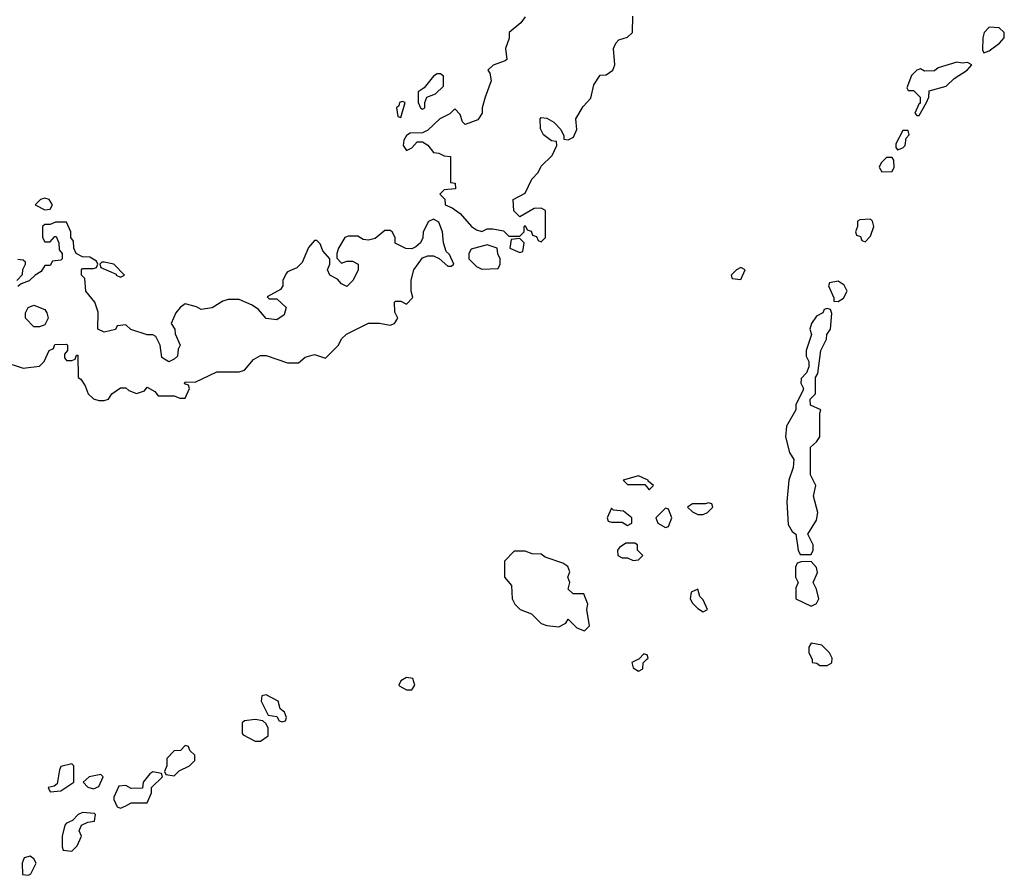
# Model space of a CAD drawing. Header units: inches. Extents: x 2701323 to 2964515, y 494916 to 722124.
# Tile 640 of 656: x 2917677 to 2921326, y 674205 to 677377. Entities that reach past the tile are written whole.
import ezdxf

# ---------------------------------------------------------------- set-up
doc = ezdxf.new("R2010")
doc.units = ezdxf.units.IN
doc.header["$MEASUREMENT"] = 0
doc.layers.add('C9617', color=7, linetype='Continuous')
doc.layers.add('C9627', color=7, linetype='Continuous')

msp = doc.modelspace()

# ---------------------------------------------------------------- linework, layer by layer
at = {"layer": 'C9617', "color": 2, "elevation": 2}
for points in [[(2919550, 677388), (2919534.4, 677365.6), (2919491.3, 677330), (2919491.2, 677308.9), (2919478, 677270), (2919482, 677230), (2919476, 677224), (2919431.2, 677208.9), (2919412, 677190), (2919418.8, 677178.8), (2919424.7, 677150), (2919402, 677090), (2919391.3, 677050), (2919391.3, 677030), (2919374.4, 677005.6), (2919328.4, 676988.4), (2919318, 676998), (2919310, 677026), (2919290, 677046), (2919271.6, 677028.4), (2919234, 677010), (2919190, 676968), (2919170, 676958), (2919123.6, 676956.4), (2919110, 676948), (2919101, 676930), (2919098, 676910), (2919110, 676892), (2919130, 676902), (2919150, 676924.7), (2919170, 676924.7), (2919190, 676912), (2919210, 676884.7), (2919230, 676882), (2919250, 676872), (2919274, 676870), (2919274, 676774), (2919291.2, 676771.1), (2919292, 676750), (2919250, 676746), (2919234, 676730), (2919252, 676712), (2919254, 676690), (2919279.8, 676679.8), (2919310, 676658), (2919352, 676610), (2919370, 676598), (2919390, 676592), (2919410, 676602), (2919430, 676602), (2919470, 676594), (2919490, 676574), (2919530, 676574), (2919546, 676590), (2919546, 676610), (2919550, 676614), (2919558, 676598), (2919572.7, 676592.7), (2919578, 676578), (2919592.7, 676572.7), (2919598, 676558), (2919610, 676554), (2919626, 676570), (2919626, 676670), (2919610, 676678), (2919583.6, 676676.4), (2919530, 676646), (2919508.4, 676668.4), (2919506, 676710), (2919550, 676734), (2919574.6, 676785.4), (2919598, 676810), (2919610, 676834), (2919650, 676874), (2919668, 676910), (2919666, 676926), (2919648.4, 676928.4), (2919618, 676950), (2919607.3, 676972.7), (2919606, 677010), (2919610, 677014), (2919630, 677012), (2919656.9, 676996.9), (2919682, 676970), (2919694, 676946), (2919694, 676934), (2919710, 676932), (2919730, 676942), (2919742, 676970), (2919738, 677010), (2919764.7, 677055.3), (2919794, 677086), (2919804.7, 677135.3), (2919828.8, 677171.1), (2919850, 677172), (2919875.3, 677190), (2919882, 677210), (2919878, 677270), (2919886, 677290), (2919898, 677302), (2919930, 677312), (2919948, 677330), (2919949.4, 677390.6)], [(2917614, 676110), (2917690, 676084.7), (2917750, 676092), (2917768, 676110), (2917786, 676150), (2917802, 676158), (2917807.3, 676172.7), (2917850, 676174), (2917854, 676170), (2917854, 676150), (2917843.6, 676136.4), (2917843.6, 676123.6), (2917850, 676114), (2917870, 676114), (2917882, 676118), (2917887.3, 676132.7), (2917892.7, 676132.7), (2917894, 676050), (2917903.6, 676043.6), (2917919.8, 676019.8), (2917931.3, 675990), (2917950, 675971.3), (2917970, 675964.7), (2917990, 675964.7), (2918006, 675970), (2918018, 675990), (2918050, 676012), (2918070, 676012), (2918082, 676002), (2918110, 675991.3), (2918139, 676001), (2918150, 676014), (2918178, 675998), (2918190, 675982), (2918250, 675982), (2918270, 675974), (2918290, 675974), (2918306, 676010), (2918302, 676022), (2918287.3, 676027.3), (2918290, 676034), (2918327.3, 676032.7), (2918408, 676072), (2918490, 676071.3), (2918510, 676078), (2918543.1, 676116.9), (2918570, 676132), (2918590, 676132), (2918670, 676104.7), (2918710, 676104.7), (2918734.6, 676125.4), (2918770, 676136), (2918810, 676122), (2918858, 676170), (2918870, 676194), (2918888.4, 676211.6), (2918970, 676252), (2919010, 676252), (2919050, 676244.7), (2919066, 676250), (2919078, 676270), (2919067.3, 676292.7), (2919066, 676330), (2919070, 676334), (2919090, 676334), (2919110, 676322), (2919133.6, 676346.4), (2919128, 676370), (2919128.4, 676411.6), (2919138, 676450), (2919170, 676494), (2919190, 676502), (2919210, 676502), (2919232, 676492), (2919263.6, 676463.6), (2919276.4, 676463.6), (2919286, 676470), (2919270, 676506), (2919258, 676518), (2919248, 676550), (2919244, 676590), (2919230, 676626), (2919210, 676638), (2919191.6, 676628.4), (2919172, 676590), (2919171.6, 676568.4), (2919162, 676550), (2919145.4, 676534.6), (2919130, 676528), (2919108.4, 676528.4), (2919068.8, 676548.9), (2919068, 676570), (2919058, 676590), (2919050, 676595.3), (2919030, 676595.3), (2918994, 676566), (2918970, 676559), (2918950, 676562), (2918930, 676574), (2918894.6, 676574.6), (2918882, 676570), (2918858, 676530), (2918852, 676510), (2918852.7, 676492.7), (2918870, 676474), (2918890, 676482), (2918910, 676482), (2918931.3, 676470), (2918931.2, 676448.9), (2918912, 676410), (2918890, 676388), (2918870, 676398), (2918855.3, 676415.3), (2918826, 676430), (2918818, 676450), (2918826, 676470), (2918826, 676490), (2918800.2, 676520.2), (2918790, 676546), (2918778, 676558), (2918770, 676558), (2918747.1, 676532.9), (2918723.6, 676476.4), (2918703.6, 676456.4), (2918670, 676442), (2918664.5, 676435.5), (2918652, 676410), (2918652, 676390), (2918643.6, 676376.4), (2918594, 676350), (2918602, 676342), (2918630, 676342), (2918664.7, 676310), (2918656.8, 676283.2), (2918630, 676264), (2918590, 676268.7), (2918562, 676302), (2918538, 676318), (2918490, 676339), (2918450, 676339), (2918430, 676334), (2918390.7, 676309.3), (2918350, 676302), (2918332.5, 676312.5), (2918290, 676324), (2918271.3, 676310), (2918256, 676290), (2918238, 676250), (2918252, 676230), (2918252.7, 676212.7), (2918272, 676170), (2918264.7, 676155.3), (2918262, 676130), (2918250, 676118), (2918230, 676108), (2918204, 676124), (2918198, 676170), (2918182, 676202), (2918170, 676208.7), (2918149.1, 676209.1), (2918088.4, 676228.4), (2918070, 676246), (2918038, 676242), (2918031.6, 676228.4), (2917990, 676218), (2917966, 676230), (2917967.3, 676292.7), (2917955.3, 676330), (2917922, 676370), (2917918, 676418), (2917906, 676430), (2917906, 676450), (2917910, 676454), (2917950, 676454), (2917962, 676458), (2917966, 676470), (2917962, 676482), (2917936.4, 676496.4), (2917910, 676498), (2917886, 676510), (2917878, 676530), (2917876.4, 676556.4), (2917866, 676570), (2917866, 676590), (2917850, 676626), (2917810, 676626), (2917790, 676618), (2917770, 676618), (2917762, 676610), (2917762, 676570), (2917770, 676554), (2917790, 676554), (2917807.3, 676572.7), (2917812.7, 676572.7), (2917822, 676550), (2917823.6, 676523.6), (2917834, 676510), (2917834, 676490), (2917830, 676486), (2917798, 676482), (2917790, 676466), (2917770, 676466), (2917756.9, 676443.1), (2917734, 676430), (2917711.6, 676408.4), (2917682, 676398), (2917670, 676388)], [(2917666, 676410), (2917688, 676432), (2917688.7, 676451.3), (2917698, 676470), (2917698, 676478), (2917690, 676486), (2917670, 676488)], [(2920000, 675672.7), (2919970, 675686), (2919914, 675670), (2919930, 675654), (2919994, 675654), (2920000, 675646.5)], [(2920000, 675022.7), (2919990, 675026), (2919972.7, 675007.3), (2919946, 674994), (2919950, 674974), (2919970, 674962), (2919986, 674970), (2919987.3, 674992.7), (2920000, 675004.4)]]:
    msp.add_lwpolyline(points, dxfattribs=at)
for points in [[(2919236.4, 677176.4), (2919223.6, 677176.4), (2919210, 677168), (2919176, 677124), (2919154, 677110), (2919154, 677070), (2919162, 677050), (2919170, 677044.7), (2919178, 677050), (2919178, 677070), (2919186, 677090), (2919218, 677102), (2919248, 677130), (2919247.3, 677167.3)], [(2919094, 677074), (2919084.7, 677070), (2919082, 677058), (2919074, 677050), (2919078, 677018), (2919090, 677014), (2919106, 677070)], [(2917770, 676715.3), (2917754, 676710), (2917734, 676690), (2917770, 676672), (2917790, 676674), (2917798, 676690), (2917786, 676710)], [(2919530, 676566), (2919498, 676562), (2919494, 676530), (2919530, 676514), (2919542, 676518), (2919546, 676550)], [(2919410, 676542), (2919350, 676526), (2919342, 676510), (2919342, 676490), (2919370, 676462), (2919390, 676452), (2919450, 676454), (2919458, 676470), (2919458, 676490), (2919448.4, 676508.4), (2919446, 676530)], [(2917990, 676478), (2917982, 676478), (2917974, 676470), (2917978, 676458), (2918034, 676434), (2918034, 676430), (2918050, 676422), (2918066, 676430), (2918026, 676470)], [(2917730, 676238), (2917698, 676270), (2917698, 676290), (2917708, 676310), (2917730, 676318), (2917770, 676302), (2917778, 676290), (2917782, 676270), (2917770, 676246), (2917750, 676238)], [(2919870, 675566), (2919854, 675530), (2919858, 675518), (2919870, 675514), (2919910, 675514), (2919930, 675502), (2919946, 675510), (2919946, 675530), (2919915.3, 675555.3), (2919878, 675558)], [(2919956.4, 675436.4), (2919923.6, 675436.4), (2919899.6, 675420.4), (2919892, 675410), (2919894, 675390), (2919910, 675382), (2919930, 675382), (2919950, 675372), (2919970, 675374), (2919986, 675390), (2919966, 675410), (2919966, 675430)], [(2919550, 675406), (2919510, 675406), (2919474, 675370), (2919474, 675310), (2919499.6, 675279.6), (2919502, 675230), (2919512, 675210), (2919532, 675190), (2919574, 675174), (2919610, 675138), (2919630, 675131.3), (2919674.6, 675125.4), (2919700.4, 675139.6), (2919710, 675154), (2919742, 675122), (2919770, 675111.3), (2919788.7, 675130), (2919779, 675190), (2919782, 675210), (2919768, 675248), (2919728.4, 675248.4), (2919710, 675266), (2919715.3, 675290), (2919708.7, 675310), (2919715.3, 675330), (2919708, 675350), (2919690, 675362), (2919624, 675384), (2919610, 675395.3), (2919576.4, 675396.4)], [(2919110, 674938), (2919090, 674926), (2919082, 674910), (2919085.4, 674905.4), (2919110, 674892), (2919130, 674892), (2919142, 674910), (2919134.6, 674934.6)], [(2918590, 674874), (2918574, 674870), (2918572, 674850), (2918598, 674798), (2918630, 674794), (2918638, 674778), (2918650, 674774), (2918662, 674778), (2918666, 674790), (2918658, 674810), (2918642, 674822), (2918635.3, 674850)], [(2918550, 674782), (2918510, 674778), (2918502, 674770), (2918502, 674730), (2918505.4, 674725.4), (2918550, 674702), (2918570, 674702), (2918598, 674722), (2918598, 674750), (2918590, 674766), (2918578, 674778)], [(2918290, 674686), (2918272.7, 674667.3), (2918250, 674666), (2918222, 674638), (2918222, 674610), (2918214, 674590), (2918218, 674578), (2918250, 674574), (2918268.4, 674591.6), (2918306, 674610), (2918326, 674630), (2918326, 674650), (2918307.3, 674667.3), (2918302, 674682)], [(2917870, 674618), (2917830, 674608), (2917824, 674596), (2917816, 674544), (2917804.7, 674535.3), (2917782, 674530), (2917790, 674514), (2917830, 674518), (2917878, 674550), (2917878, 674610)], [(2917978, 674578), (2917934, 674570), (2917912, 674550), (2917930, 674532), (2917950, 674524.7), (2917970, 674534), (2917986, 674570)], [(2918170, 674588), (2918159.6, 674580.4), (2918134, 674550), (2918132, 674528), (2918090, 674526), (2918070, 674538), (2918044.7, 674535.3), (2918025.4, 674494.6), (2918025.4, 674485.4), (2918038, 674458), (2918050, 674454), (2918070, 674462), (2918090, 674474), (2918150, 674474), (2918166, 674510), (2918166, 674530), (2918206, 674570), (2918202, 674582)], [(2917910, 674438), (2917894, 674430), (2917872.7, 674407.3), (2917850, 674398), (2917844.7, 674390), (2917834, 674350), (2917834, 674310), (2917838, 674298), (2917870, 674294), (2917890, 674314), (2917906, 674350), (2917898, 674370), (2917906, 674390), (2917930, 674402), (2917954.6, 674405.4), (2917958, 674430), (2917954, 674434)], [(2917715.3, 674275.3), (2917694, 674270), (2917686, 674250), (2917687.1, 674207.1), (2917710, 674204.7), (2917718, 674210), (2917738, 674250), (2917730, 674266)]]:
    msp.add_lwpolyline(points, close=True, dxfattribs=at)
at = {"layer": 'C9627', "color": 2, "elevation": 2}
for points in [[(2921270, 677348.7), (2921251.3, 677330), (2921246, 677310), (2921244.7, 677264.7), (2921250, 677254), (2921270, 677262), (2921308, 677290), (2921326, 677310), (2921326, 677330), (2921307.3, 677347.3)], [(2921150, 677219), (2921081, 677199), (2921067.3, 677187.3), (2921030, 677186), (2921015.3, 677195.3), (2921002, 677190), (2920982, 677170), (2920964.7, 677124.7), (2920970, 677114), (2920990, 677114), (2921014, 677090), (2921014, 677066), (2921010, 677066), (2920994, 677030), (2921002, 677022), (2921010, 677022), (2921038, 677070), (2921046, 677090), (2921047.3, 677112.7), (2921110, 677131), (2921140.7, 677159.3), (2921188, 677190), (2921206, 677210), (2921190, 677218), (2921170, 677215.3)], [(2920970, 676966), (2920950, 676966), (2920923.6, 676916.4), (2920923.6, 676903.6), (2920930, 676894), (2920950, 676902), (2920958, 676910), (2920962, 676938), (2920974, 676950)], [(2920910, 676866), (2920890, 676866), (2920870, 676846), (2920862, 676830), (2920872.7, 676812.7), (2920910, 676814), (2920918, 676830), (2920916.4, 676856.4)], [(2920830, 676638), (2920790, 676635.3), (2920782, 676630), (2920782, 676610), (2920774, 676590), (2920778, 676578), (2920792.7, 676572.7), (2920798, 676558), (2920810, 676554), (2920830, 676574), (2920842, 676610), (2920838, 676630)], [(2920350, 676458), (2920334, 676450), (2920314, 676430), (2920318, 676418), (2920350, 676414), (2920366, 676450)], [(2920710, 676408), (2920678, 676402), (2920674, 676390), (2920694, 676346), (2920694, 676334), (2920710, 676332), (2920730, 676344.7), (2920744, 676370), (2920732.9, 676392.9)], [(2920670, 676306), (2920658, 676302), (2920654, 676290), (2920630, 676278), (2920611.3, 676250), (2920604.7, 676230), (2920612, 676210), (2920592, 676150), (2920592, 676130), (2920602, 676110), (2920602, 676090), (2920592.7, 676067.3), (2920572.7, 676047.3), (2920572, 676030), (2920582, 676010), (2920579.6, 676000.4), (2920554, 675950), (2920554, 675930), (2920518.8, 675870), (2920514.8, 675830), (2920530, 675772), (2920546.4, 675746.4), (2920543.5, 675716.5), (2920527.3, 675670), (2920520.5, 675590), (2920525.4, 675505.4), (2920539.6, 675479.6), (2920554, 675470), (2920562, 675410), (2920570, 675394), (2920610, 675394), (2920618, 675410), (2920618, 675430), (2920598, 675470), (2920630, 675522), (2920634.5, 675550), (2920619, 675610), (2920628, 675650), (2920608, 675690), (2920608, 675792), (2920630, 675812), (2920642, 675830), (2920642, 675918), (2920646, 675930), (2920607.3, 675947.3), (2920606, 675970), (2920626, 675990), (2920626, 676050), (2920635.3, 676064.7), (2920646, 676150), (2920667.3, 676192.7), (2920668, 676210), (2920682, 676230), (2920687.3, 676287.3), (2920682, 676302)], [(2920230, 675586), (2920218, 675582), (2920170, 675582), (2920152, 675570), (2920170, 675552), (2920190, 675542), (2920210, 675542), (2920226, 675550), (2920246, 675570), (2920242, 675582)], [(2920070, 675566), (2920034, 675530), (2920042, 675510), (2920070, 675494), (2920082, 675498), (2920094, 675530), (2920082, 675562)], [(2920610, 675368), (2920572.7, 675367.3), (2920558, 675362), (2920552.7, 675347.3), (2920552, 675310), (2920562, 675290), (2920554, 675270), (2920554, 675230), (2920610, 675202), (2920630, 675212), (2920639, 675230), (2920630, 675266), (2920618, 675290), (2920633.2, 675326.8), (2920630, 675346)], [(2920190, 675266), (2920165.4, 675254.6), (2920162, 675230), (2920170, 675214), (2920190, 675194), (2920210, 675182), (2920226, 675190), (2920210, 675226), (2920198, 675238)], [(2920610, 675066), (2920602, 675050), (2920602, 675030), (2920614, 675006), (2920614, 674994), (2920631.6, 674991.6), (2920642, 674982), (2920670, 674982), (2920687.3, 674992.7), (2920688, 675010), (2920678, 675030), (2920650, 675058)]]:
    msp.add_lwpolyline(points, close=True, dxfattribs=at)
for points in [[(2920000, 675646.5), (2920010, 675634), (2920026, 675650), (2920006, 675666), (2920006, 675670), (2920000, 675672.7)], [(2920000, 675004.4), (2920006, 675010), (2920002, 675022), (2920000, 675022.7)]]:
    msp.add_lwpolyline(points, dxfattribs=at)

doc.saveas('drawing.dxf')
